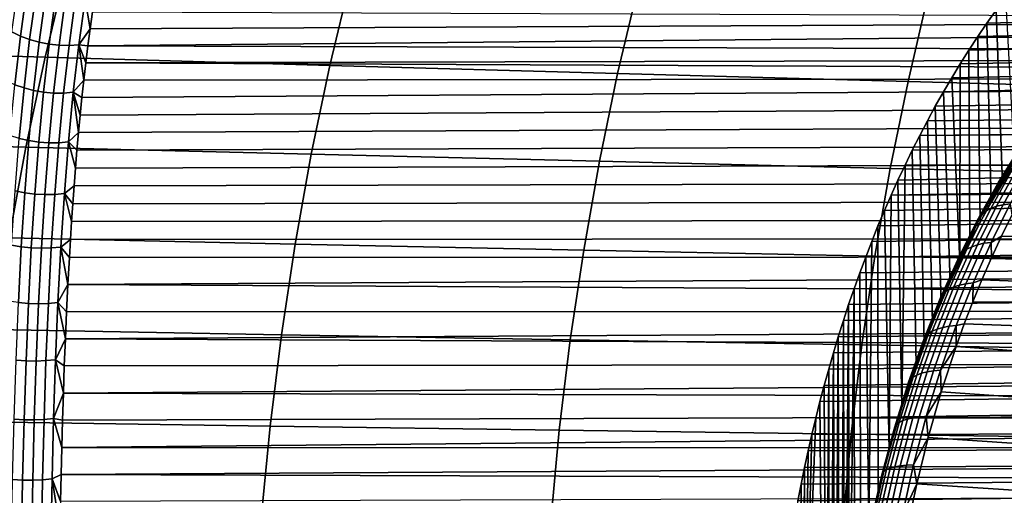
# Model space of a CAD drawing. Header units: metres. Extents: x -240 to 45, y -77 to 27.
# Tile 447 of 656: x -185.96 to -179.85, y 1.86 to 4.82. Entities that reach past the tile are written whole.
import ezdxf

# ---------------------------------------------------------------- set-up
doc = ezdxf.new("R2010")
doc.units = ezdxf.units.M
doc.layers.add('solid_102011X2', color=7, linetype='CONTINUOUS')

msp = doc.modelspace()

# ---------------------------------------------------------------- linework, layer by layer
at = {"layer": 'solid_102011X2'}
for points in [[(-185.665619, 5.132913, 339.246124), (-187.410568, 5.1903, 337.746552), (-187.547668, 4.63393, 337.882538), (-185.799332, 4.582681, 339.382202)], [(-183.902374, 5.076073, 340.725281), (-185.665619, 5.132913, 339.246124), (-185.799332, 4.582681, 339.382202), (-184.032715, 4.531921, 340.86145)], [(-182.121597, 5.019801, 342.183197), (-183.902374, 5.076073, 340.725281), (-184.032715, 4.531921, 340.86145), (-182.248596, 4.481672, 342.319458)], [(-185.911407, 5.003664, 292.282257), (-185.951736, 4.714051, 291.992859), (-186.004929, 4.740479, 291.973694), (-185.963928, 5.032042, 292.264069)], [(-180.324097, 4.964121, 343.619049), (-182.121597, 5.019801, 342.183197), (-182.248596, 4.481672, 342.319458), (-180.447784, 4.431952, 343.755402)], [(-185.855209, 4.979967, 292.29538), (-185.894989, 4.69216, 292.006805), (-185.951736, 4.714051, 291.992859), (-185.911407, 5.003664, 292.282257)], [(-185.796188, 4.961319, 292.303314), (-185.835556, 4.675146, 292.015289), (-185.894989, 4.69216, 292.006805), (-185.855209, 4.979967, 292.29538)], [(-185.735275, 4.948012, 292.305908), (-185.774368, 4.663275, 292.018188), (-185.835556, 4.675146, 292.015289), (-185.796188, 4.961319, 292.303314)], [(-185.673416, 4.940253, 292.303101), (-185.712357, 4.656732, 292.015472), (-185.774368, 4.663275, 292.018188), (-185.735275, 4.948012, 292.305908)], [(-178.510635, 4.909055, 345.032043), (-180.324097, 4.964121, 343.619049), (-180.447784, 4.431952, 343.755402), (-178.631073, 4.382783, 345.168427)], [(-179.901703, 4.875221, 290.735718), (-179.842926, 4.955428, 290.833527), (-179.788086, 3.915065, 290.924805), (-179.861481, 3.798911, 290.802643)], [(-185.611588, 4.938161, 292.294983), (-185.650528, 4.655617, 292.007172), (-185.712357, 4.656732, 292.015472), (-185.673416, 4.940253, 292.303101)], [(-185.550751, 4.941771, 292.281616), (-185.589813, 4.65995, 291.993439), (-185.650528, 4.655617, 292.007172), (-185.611588, 4.938161, 292.294983)], [(-185.550751, 4.941771, 292.281616), (-185.519989, 4.759582, 292.064362), (-185.589813, 4.65995, 291.993439)], [(-185.550751, 4.941771, 292.281616), (-185.505386, 4.864264, 292.171844), (-185.519989, 4.759582, 292.064362)], [(-179.959213, 4.793725, 290.640015), (-177.312256, 4.857612, 289.151245), (-177.377228, 4.94403, 289.332733), (-179.901703, 4.875221, 290.735718)], [(-177.167542, 4.833504, 287.12735), (-177.130219, 4.79734, 287.064728), (-185.519989, 4.759582, 292.064362), (-185.505386, 4.864264, 292.171844)], [(-180.015488, 4.710875, 290.546356), (-177.241272, 4.77159, 288.972412), (-177.312256, 4.857612, 289.151245), (-179.959213, 4.793725, 290.640015)], [(-179.959213, 4.793725, 290.640015), (-179.901703, 4.875221, 290.735718), (-179.861481, 3.798911, 290.802643), (-179.932068, 3.680478, 290.685181)], [(-177.130219, 4.79734, 287.064728), (-177.061264, 4.731642, 286.951508), (-185.533844, 4.654019, 291.959595), (-185.519989, 4.759582, 292.064362)], [(-180.070526, 4.626757, 290.454742), (-177.16449, 4.686502, 288.796692), (-177.241272, 4.77159, 288.972412), (-180.015488, 4.710875, 290.546356)], [(-180.015488, 4.710875, 290.546356), (-179.959213, 4.793725, 290.640015), (-179.932068, 3.680478, 290.685181), (-179.999817, 3.560157, 290.572418)], [(-185.951736, 4.714051, 291.992859), (-185.986954, 4.41174, 291.717438), (-186.040756, 4.436177, 291.697388), (-186.004929, 4.740479, 291.973694)], [(-185.894989, 4.69216, 292.006805), (-185.929703, 4.391669, 291.732025), (-185.986954, 4.41174, 291.717438), (-185.951736, 4.714051, 291.992859)], [(-185.589813, 4.65995, 291.993439), (-185.519989, 4.759582, 292.064362), (-185.533844, 4.654019, 291.959595)], [(-177.061264, 4.731642, 286.951508), (-176.94838, 4.626888, 286.772491), (-185.533844, 4.654019, 291.959595)], [(-180.070526, 4.626757, 290.454742), (-180.015488, 4.710875, 290.546356), (-179.999817, 3.560157, 290.572418), (-180.064713, 3.437964, 290.464417)], [(-185.835556, 4.675146, 292.015289), (-185.869888, 4.376277, 291.740936), (-185.929703, 4.391669, 291.732025), (-185.894989, 4.69216, 292.006805)], [(-185.774368, 4.663275, 292.018188), (-185.808441, 4.365803, 291.744049), (-185.869888, 4.376277, 291.740936), (-185.835556, 4.675146, 292.015289)], [(-185.712357, 4.656732, 292.015472), (-185.746338, 4.360412, 291.741302), (-185.808441, 4.365803, 291.744049), (-185.774368, 4.663275, 292.018188)], [(-185.650528, 4.655617, 292.007172), (-185.684525, 4.360186, 291.732727), (-185.746338, 4.360412, 291.741302), (-185.712357, 4.656732, 292.015472)], [(-185.589813, 4.65995, 291.993439), (-185.623978, 4.365129, 291.718475), (-185.684525, 4.360186, 291.732727), (-185.650528, 4.655617, 292.007172)], [(-185.589813, 4.65995, 291.993439), (-185.559174, 4.440425, 291.758057), (-185.623978, 4.365129, 291.718475)], [(-185.589813, 4.65995, 291.993439), (-185.533844, 4.654019, 291.959595), (-185.54689, 4.547612, 291.857483)], [(-185.589813, 4.65995, 291.993439), (-185.54689, 4.547612, 291.857483), (-185.559174, 4.440425, 291.758057)], [(-176.94838, 4.626888, 286.772491), (-176.884995, 4.56806, 286.673706), (-185.54689, 4.547612, 291.857483), (-185.533844, 4.654019, 291.959595)], [(-180.124359, 4.541421, 290.365143), (-177.082108, 4.602657, 288.624207), (-177.16449, 4.686502, 288.796692), (-180.070526, 4.626757, 290.454742)], [(-185.799332, 4.582681, 339.382202), (-187.547668, 4.63393, 337.882538), (-187.669144, 4.070401, 338.003021), (-185.917801, 4.025373, 339.502777)], [(-184.032715, 4.531921, 340.86145), (-185.799332, 4.582681, 339.382202), (-185.917801, 4.025373, 339.502777), (-184.148193, 3.980777, 340.982086)], [(-180.177002, 4.454782, 290.277557), (-176.994476, 4.520665, 288.455566), (-177.082108, 4.602657, 288.624207), (-180.124359, 4.541421, 290.365143)], [(-180.124359, 4.541421, 290.365143), (-180.070526, 4.626757, 290.454742), (-180.064713, 3.437964, 290.464417), (-180.126862, 3.314083, 290.360992)], [(-176.823029, 4.509213, 286.576935), (-176.762512, 4.450361, 286.482239), (-185.559174, 4.440425, 291.758057), (-185.54689, 4.547612, 291.857483)], [(-176.884995, 4.56806, 286.673706), (-176.823029, 4.509213, 286.576935), (-185.54689, 4.547612, 291.857483)], [(-182.248596, 4.481672, 342.319458), (-184.032715, 4.531921, 340.86145), (-184.148193, 3.980777, 340.982086), (-182.36113, 3.93663, 342.440186)], [(-180.228409, 4.366991, 290.191986), (-176.901627, 4.440622, 288.290436), (-176.994476, 4.520665, 288.455566), (-180.177002, 4.454782, 290.277557)], [(-180.124359, 4.541421, 290.365143), (-180.126862, 3.314083, 290.360992), (-180.177002, 4.454782, 290.277557)], [(-180.447784, 4.431952, 343.755402), (-182.248596, 4.481672, 342.319458), (-182.36113, 3.93663, 342.440186), (-180.557388, 3.892951, 343.87619)], [(-185.929703, 4.391669, 291.732025), (-185.959702, 4.078764, 291.47226), (-186.01741, 4.097011, 291.457123), (-185.986954, 4.41174, 291.717438)], [(-185.623978, 4.365129, 291.718475), (-185.559174, 4.440425, 291.758057), (-185.570801, 4.332534, 291.661407)], [(-176.762512, 4.450361, 286.482239), (-176.70343, 4.391517, 286.389526), (-185.570801, 4.332534, 291.661407), (-185.559174, 4.440425, 291.758057)], [(-178.631073, 4.382783, 345.168427), (-180.447784, 4.431952, 343.755402), (-180.557388, 3.892951, 343.87619), (-178.737778, 3.849756, 345.289276)], [(-180.278534, 4.278216, 290.108551), (-176.776657, 4.336363, 288.078308), (-176.901627, 4.440622, 288.290436), (-180.228409, 4.366991, 290.191986)], [(-180.228409, 4.366991, 290.191986), (-180.177002, 4.454782, 290.277557), (-180.126862, 3.314083, 290.360992), (-180.186264, 3.188487, 290.262115)], [(-185.869888, 4.376277, 291.740936), (-185.899551, 4.06497, 291.481537), (-185.959702, 4.078764, 291.47226), (-185.929703, 4.391669, 291.732025)], [(-185.808441, 4.365803, 291.744049), (-185.837906, 4.055842, 291.484711), (-185.899551, 4.06497, 291.481537), (-185.869888, 4.376277, 291.740936)], [(-185.746338, 4.360412, 291.741302), (-185.775726, 4.051524, 291.481812), (-185.837906, 4.055842, 291.484711), (-185.808441, 4.365803, 291.744049)], [(-185.684525, 4.360186, 291.732727), (-185.713974, 4.052082, 291.47287), (-185.775726, 4.051524, 291.481812), (-185.746338, 4.360412, 291.741302)], [(-185.623978, 4.365129, 291.718475), (-185.65361, 4.057507, 291.457977), (-185.713974, 4.052082, 291.47287), (-185.684525, 4.360186, 291.732727)], [(-185.623978, 4.365129, 291.718475), (-185.59201, 4.114837, 291.476257), (-185.65361, 4.057507, 291.457977)], [(-185.623978, 4.365129, 291.718475), (-185.570801, 4.332534, 291.661407), (-185.581741, 4.223985, 291.567474)], [(-185.623978, 4.365129, 291.718475), (-185.581741, 4.223985, 291.567474), (-185.59201, 4.114837, 291.476257)], [(-176.70343, 4.391517, 286.389526), (-176.589661, 4.273914, 286.210236), (-185.581741, 4.223985, 291.567474), (-185.570801, 4.332534, 291.661407)], [(-180.327423, 4.188366, 290.027191), (-176.652023, 4.232011, 287.872101), (-176.776657, 4.336363, 288.078308), (-180.278534, 4.278216, 290.108551)], [(-180.278534, 4.278216, 290.108551), (-180.228409, 4.366991, 290.191986), (-180.186264, 3.188487, 290.262115), (-180.24292, 3.061511, 290.167847)], [(-180.327423, 4.188366, 290.027191), (-180.278534, 4.278216, 290.108551), (-180.24292, 3.061511, 290.167847), (-180.296799, 2.933306, 290.078156)], [(-176.589661, 4.273914, 286.210236), (-176.482071, 4.156564, 286.039246), (-185.59201, 4.114837, 291.476257), (-185.581741, 4.223985, 291.567474)], [(-180.375046, 4.09751, 289.947937), (-176.534348, 4.133136, 287.682037), (-176.652023, 4.232011, 287.872101), (-180.327423, 4.188366, 290.027191)], [(-176.482071, 4.156564, 286.039246), (-176.379929, 4.039433, 285.875885), (-185.6017, 4.005168, 291.387817), (-185.59201, 4.114837, 291.476257)], [(-180.375046, 4.09751, 289.947937), (-180.327423, 4.188366, 290.027191), (-180.296799, 2.933306, 290.078156), (-180.347946, 2.803974, 289.993042)], [(-185.65361, 4.057507, 291.457977), (-185.59201, 4.114837, 291.476257), (-185.6017, 4.005168, 291.387817)], [(-180.421387, 4.005827, 289.870819), (-176.404007, 4.023646, 287.47702), (-176.528351, 4.128101, 287.672485), (-180.375046, 4.09751, 289.947937)], [(-180.421387, 4.005827, 289.870819), (-180.375046, 4.09751, 289.947937), (-180.347946, 2.803974, 289.993042), (-180.396393, 2.673693, 289.912415)], [(-180.375046, 4.09751, 289.947937), (-176.528351, 4.128101, 287.672485), (-176.534348, 4.133136, 287.682037)], [(-185.917801, 4.025373, 339.502777), (-187.669144, 4.070401, 338.003021), (-187.774826, 3.500585, 338.107788), (-186.020859, 3.461852, 339.607635)], [(-185.899551, 4.06497, 291.481537), (-185.924942, 3.741486, 291.23819), (-185.985397, 3.753716, 291.228729), (-185.959702, 4.078764, 291.47226)], [(-185.837906, 4.055842, 291.484711), (-185.863129, 3.733641, 291.241394), (-185.924942, 3.741486, 291.23819), (-185.899551, 4.06497, 291.481537)], [(-185.775726, 4.051524, 291.481812), (-185.800903, 3.730304, 291.238251), (-185.863129, 3.733641, 291.241394), (-185.837906, 4.055842, 291.484711)], [(-185.713974, 4.052082, 291.47287), (-185.739227, 3.731526, 291.228821), (-185.800903, 3.730304, 291.238251), (-185.775726, 4.051524, 291.481812)], [(-185.65361, 4.057507, 291.457977), (-185.679077, 3.737289, 291.213226), (-185.739227, 3.731526, 291.228821), (-185.713974, 4.052082, 291.47287)], [(-185.679077, 3.737289, 291.213226), (-185.65361, 4.057507, 291.457977), (-185.610809, 3.895041, 291.302155), (-185.619339, 3.784495, 291.219208)], [(-185.65361, 4.057507, 291.457977), (-185.6017, 4.005168, 291.387817), (-185.610809, 3.895041, 291.302155)], [(-176.379929, 4.039433, 285.875885), (-176.282471, 3.922451, 285.719482), (-185.610809, 3.895041, 291.302155), (-185.6017, 4.005168, 291.387817)], [(-179.86792, 3.828201, 290.524017), (-179.888489, 3.802932, 290.571564), (-179.761063, 4.010528, 290.783661), (-179.739731, 4.037407, 290.737366)], [(-179.841751, 3.850166, 290.477661), (-179.86792, 3.828201, 290.524017), (-179.739731, 4.037407, 290.737366), (-179.712891, 4.060762, 290.692108)], [(-184.148193, 3.980777, 340.982086), (-185.917801, 4.025373, 339.502777), (-186.020859, 3.461852, 339.607635), (-184.248657, 3.423492, 341.087036)], [(-182.36113, 3.93663, 342.440186), (-184.148193, 3.980777, 340.982086), (-184.248657, 3.423492, 341.087036), (-182.459, 3.38552, 342.545197)], [(-180.466431, 3.913345, 289.795837), (-180.421387, 4.005827, 289.870819), (-180.396393, 2.673693, 289.912415), (-180.485413, 2.410224, 289.764282)], [(-180.466431, 3.913345, 289.795837), (-176.277328, 3.917581, 287.283386), (-176.404007, 4.023646, 287.47702), (-180.421387, 4.005827, 289.870819)], [(-179.903168, 3.7747, 290.619751), (-179.911758, 3.74389, 290.667908), (-179.786118, 3.947688, 290.877014), (-179.776596, 3.980486, 290.830414)], [(-179.888489, 3.802932, 290.571564), (-179.903168, 3.7747, 290.619751), (-179.776596, 3.980486, 290.830414), (-179.761063, 4.010528, 290.783661)], [(-176.282471, 3.922451, 285.719482), (-176.190079, 3.805741, 285.57019), (-185.619339, 3.784495, 291.219208), (-185.610809, 3.895041, 291.302155)], [(-180.557388, 3.892951, 343.87619), (-182.36113, 3.93663, 342.440186), (-182.459, 3.38552, 342.545197), (-180.652725, 3.34795, 343.981262)], [(-180.552719, 3.725925, 289.652252), (-176.148849, 3.810351, 287.092377), (-176.277328, 3.917581, 287.283386), (-180.510208, 3.820012, 289.722992)], [(-180.466431, 3.913345, 289.795837), (-180.510208, 3.820012, 289.722992), (-176.277328, 3.917581, 287.283386)], [(-180.466431, 3.913345, 289.795837), (-180.485413, 2.410224, 289.764282), (-180.510208, 3.820012, 289.722992)], [(-179.786118, 3.947688, 290.877014), (-179.911758, 3.74389, 290.667908), (-179.861481, 3.798911, 290.802643)], [(-179.786118, 3.947688, 290.877014), (-179.861481, 3.798911, 290.802643), (-179.788086, 3.915065, 290.924805)], [(-178.737778, 3.849756, 345.289276), (-180.557388, 3.892951, 343.87619), (-180.652725, 3.34795, 343.981262), (-178.830597, 3.310799, 345.394409)], [(-179.965149, 3.626949, 290.272308), (-179.990692, 3.606494, 290.319702), (-179.86792, 3.828201, 290.524017), (-179.841751, 3.850166, 290.477661)], [(-179.934235, 3.644058, 290.226898), (-179.965149, 3.626949, 290.272308), (-179.841751, 3.850166, 290.477661), (-179.810303, 3.868528, 290.433167)], [(-179.898361, 3.65759, 290.184113), (-179.934235, 3.644058, 290.226898), (-179.810303, 3.868528, 290.433167), (-179.774033, 3.883039, 290.391052)], [(-179.858002, 3.66736, 290.14447), (-179.898361, 3.65759, 290.184113), (-179.774033, 3.883039, 290.391052), (-179.733383, 3.893503, 290.351868)], [(-179.813828, 3.673227, 290.108582), (-179.858002, 3.66736, 290.14447), (-179.733383, 3.893503, 290.351868), (-179.689056, 3.899769, 290.316254)], [(-176.190079, 3.805741, 285.57019), (-176.102158, 3.689471, 285.427704), (-185.62735, 3.673597, 291.139038), (-185.619339, 3.784495, 291.219208)], [(-180.552719, 3.725925, 289.652252), (-180.510208, 3.820012, 289.722992), (-180.485413, 2.410224, 289.764282), (-180.564133, 2.143434, 289.63324)], [(-180.552719, 3.725925, 289.652252), (-176.088699, 3.759282, 287.003693), (-176.148849, 3.810351, 287.092377)], [(-180.010513, 3.582974, 290.368469), (-180.024368, 3.556708, 290.41803), (-179.903168, 3.7747, 290.619751), (-179.888489, 3.802932, 290.571564)], [(-179.990692, 3.606494, 290.319702), (-180.010513, 3.582974, 290.368469), (-179.888489, 3.802932, 290.571564), (-179.86792, 3.828201, 290.524017)], [(-179.911758, 3.74389, 290.667908), (-179.932068, 3.680478, 290.685181), (-179.861481, 3.798911, 290.802643)], [(-185.924942, 3.741486, 291.23819), (-185.946442, 3.406279, 291.012268), (-186.007156, 3.416991, 291.002655), (-185.985397, 3.753716, 291.228729)], [(-185.863129, 3.733641, 291.241394), (-185.884476, 3.399641, 291.01535), (-185.946442, 3.406279, 291.012268), (-185.924942, 3.741486, 291.23819)], [(-185.800903, 3.730304, 291.238251), (-185.82222, 3.39718, 291.011871), (-185.884476, 3.399641, 291.01535), (-185.863129, 3.733641, 291.241394)], [(-185.739227, 3.731526, 291.228821), (-185.760651, 3.398934, 291.001892), (-185.82222, 3.39718, 291.011871), (-185.800903, 3.730304, 291.238251)], [(-185.679077, 3.737289, 291.213226), (-185.700729, 3.404875, 290.985535), (-185.760651, 3.398934, 291.001892), (-185.739227, 3.731526, 291.228821)], [(-185.700729, 3.404875, 290.985535), (-185.679077, 3.737289, 291.213226), (-185.634872, 3.562411, 291.061646), (-185.641907, 3.450987, 290.987)], [(-185.679077, 3.737289, 291.213226), (-185.619339, 3.784495, 291.219208), (-185.62735, 3.673597, 291.139038)], [(-185.679077, 3.737289, 291.213226), (-185.62735, 3.673597, 291.139038), (-185.634872, 3.562411, 291.061646)], [(-180.593979, 3.631141, 289.583557), (-176.029984, 3.708268, 286.917023), (-176.088699, 3.759282, 287.003693), (-180.552719, 3.725925, 289.652252)], [(-180.552719, 3.725925, 289.652252), (-180.564133, 2.143434, 289.63324), (-180.593979, 3.631141, 289.583557)], [(-180.024368, 3.556708, 290.41803), (-180.032043, 3.528056, 290.467712), (-179.911758, 3.74389, 290.667908), (-179.903168, 3.7747, 290.619751)], [(-179.911758, 3.74389, 290.667908), (-180.032043, 3.528056, 290.467712), (-179.999817, 3.560157, 290.572418), (-179.932068, 3.680478, 290.685181)], [(-176.102158, 3.689471, 285.427704), (-176.018463, 3.573717, 285.291718), (-185.634872, 3.562411, 291.061646), (-185.62735, 3.673597, 291.139038)], [(-180.633987, 3.535614, 289.516998), (-175.916855, 3.60646, 286.749542), (-176.029984, 3.708268, 286.917023), (-180.593979, 3.631141, 289.583557)], [(-179.976578, 3.42844, 289.947144), (-180.016663, 3.419421, 289.987244), (-179.898361, 3.65759, 290.184113), (-179.858002, 3.66736, 290.14447)], [(-179.932541, 3.433877, 289.91098), (-179.976578, 3.42844, 289.947144), (-179.858002, 3.66736, 290.14447), (-179.813828, 3.673227, 290.108582)], [(-179.932541, 3.433877, 289.91098), (-179.813828, 3.673227, 290.108582), (-179.802948, 3.603542, 290.015381), (-179.86792, 3.471462, 289.907257)], [(-180.67276, 3.43938, 289.452454), (-175.809525, 3.505027, 286.589874), (-175.916855, 3.60646, 286.749542), (-180.633987, 3.535614, 289.516998)], [(-180.633987, 3.535614, 289.516998), (-180.593979, 3.631141, 289.583557), (-180.564133, 2.143434, 289.63324), (-180.63269, 1.874435, 289.519135)], [(-180.107483, 3.372375, 290.125305), (-180.126617, 3.350748, 290.175262), (-180.010513, 3.582974, 290.368469), (-179.990692, 3.606494, 290.319702)], [(-180.08255, 3.391196, 290.076904), (-180.107483, 3.372375, 290.125305), (-179.990692, 3.606494, 290.319702), (-179.965149, 3.626949, 290.272308)], [(-180.052139, 3.406949, 290.03067), (-180.08255, 3.391196, 290.076904), (-179.965149, 3.626949, 290.272308), (-179.934235, 3.644058, 290.226898)], [(-180.016663, 3.419421, 289.987244), (-180.052139, 3.406949, 290.03067), (-179.934235, 3.644058, 290.226898), (-179.898361, 3.65759, 290.184113)], [(-179.802948, 3.603542, 290.015381), (-176.033493, 3.5807, 287.724396), (-176.095795, 3.45285, 287.620697), (-179.86792, 3.471462, 289.907257)], [(-176.018463, 3.573717, 285.291718), (-175.939148, 3.45858, 285.162262), (-185.641907, 3.450987, 290.987), (-185.634872, 3.562411, 291.061646)], [(-180.139664, 3.32661, 290.226135), (-180.146469, 3.300296, 290.277283), (-180.032043, 3.528056, 290.467712), (-180.024368, 3.556708, 290.41803)], [(-180.126617, 3.350748, 290.175262), (-180.139664, 3.32661, 290.226135), (-180.024368, 3.556708, 290.41803), (-180.010513, 3.582974, 290.368469)], [(-180.032043, 3.528056, 290.467712), (-180.064713, 3.437964, 290.464417), (-179.999817, 3.560157, 290.572418)], [(-180.710342, 3.342466, 289.389893), (-175.708344, 3.404066, 286.43811), (-175.809525, 3.505027, 286.589874), (-180.67276, 3.43938, 289.452454)], [(-180.67276, 3.43938, 289.452454), (-180.633987, 3.535614, 289.516998), (-180.63269, 1.874435, 289.519135), (-180.691299, 1.603855, 289.4216)], [(-180.032043, 3.528056, 290.467712), (-180.146469, 3.300296, 290.277283), (-180.064713, 3.437964, 290.464417)], [(-184.248657, 3.423492, 341.087036), (-186.020859, 3.461852, 339.607635), (-186.108322, 2.892983, 339.696625), (-184.333908, 2.860921, 341.176117)], [(-185.700729, 3.404875, 290.985535), (-185.641907, 3.450987, 290.987), (-185.648468, 3.339347, 290.915039)], [(-175.939148, 3.45858, 285.162262), (-175.86377, 3.344333, 285.039124), (-185.648468, 3.339347, 290.915039), (-185.641907, 3.450987, 290.987)], [(-182.459, 3.38552, 342.545197), (-184.248657, 3.423492, 341.087036), (-184.333908, 2.860921, 341.176117), (-182.542068, 2.829185, 342.634308)], [(-180.67276, 3.43938, 289.452454), (-180.691299, 1.603855, 289.4216), (-180.710342, 3.342466, 289.389893)], [(-180.128326, 3.168698, 289.801361), (-180.163437, 3.157368, 289.845428), (-180.052139, 3.406949, 290.03067), (-180.016663, 3.419421, 289.987244)], [(-180.146469, 3.300296, 290.277283), (-180.126862, 3.314083, 290.360992), (-180.064713, 3.437964, 290.464417)], [(-180.088516, 3.176908, 289.760834), (-180.128326, 3.168698, 289.801361), (-180.016663, 3.419421, 289.987244), (-179.976578, 3.42844, 289.947144)], [(-180.044617, 3.181881, 289.724426), (-180.088516, 3.176908, 289.760834), (-179.976578, 3.42844, 289.947144), (-179.932541, 3.433877, 289.91098)], [(-180.044617, 3.181881, 289.724426), (-179.932541, 3.433877, 289.91098), (-179.929932, 3.337708, 289.804047), (-179.989029, 3.202412, 289.705688)], [(-179.932541, 3.433877, 289.91098), (-179.86792, 3.471462, 289.907257), (-179.929932, 3.337708, 289.804047)], [(-179.86792, 3.471462, 289.907257), (-176.095795, 3.45285, 287.620697), (-176.15535, 3.323463, 287.521576), (-179.929932, 3.337708, 289.804047)], [(-185.946442, 3.406279, 291.012268), (-185.964386, 3.060019, 290.805084), (-186.025345, 3.069268, 290.795441), (-186.007156, 3.416991, 291.002655)], [(-185.884476, 3.399641, 291.01535), (-185.902313, 3.0545, 290.807983), (-185.964386, 3.060019, 290.805084), (-185.946442, 3.406279, 291.012268)], [(-185.82222, 3.39718, 291.011871), (-185.840057, 3.052797, 290.804108), (-185.902313, 3.0545, 290.807983), (-185.884476, 3.399641, 291.01535)], [(-185.760651, 3.398934, 291.001892), (-185.778595, 3.054936, 290.793518), (-185.840057, 3.052797, 290.804108), (-185.82222, 3.39718, 291.011871)], [(-185.700729, 3.404875, 290.985535), (-185.718903, 3.060885, 290.776367), (-185.778595, 3.054936, 290.793518), (-185.760651, 3.398934, 291.001892)], [(-185.700729, 3.404875, 290.985535), (-185.657562, 3.171548, 290.812195), (-185.718903, 3.060885, 290.776367)], [(-185.700729, 3.404875, 290.985535), (-185.648468, 3.339347, 290.915039), (-185.657562, 3.171548, 290.812195)], [(-180.652725, 3.34795, 343.981262), (-182.459, 3.38552, 342.545197), (-182.542068, 2.829185, 342.634308), (-180.733627, 2.797786, 344.070435)], [(-180.746735, 3.244804, 289.329346), (-175.612732, 3.303667, 286.293823), (-175.708344, 3.404066, 286.43811), (-180.710342, 3.342466, 289.389893)], [(-180.217728, 3.126019, 289.941833), (-180.236191, 3.106432, 289.992889), (-180.126617, 3.350748, 290.175262), (-180.107483, 3.372375, 290.125305)], [(-180.193375, 3.143077, 289.892456), (-180.217728, 3.126019, 289.941833), (-180.107483, 3.372375, 290.125305), (-180.08255, 3.391196, 290.076904)], [(-180.163437, 3.157368, 289.845428), (-180.193375, 3.143077, 289.892456), (-180.08255, 3.391196, 290.076904), (-180.052139, 3.406949, 290.03067)], [(-175.86377, 3.344333, 285.039124), (-175.792496, 3.231105, 284.922333), (-185.657562, 3.171548, 290.812195), (-185.648468, 3.339347, 290.915039)], [(-180.781906, 3.1465, 289.270813), (-175.521927, 3.203914, 286.156433), (-175.612732, 3.303667, 286.293823), (-180.746735, 3.244804, 289.329346)], [(-180.746735, 3.244804, 289.329346), (-180.710342, 3.342466, 289.389893), (-180.691299, 1.603855, 289.4216), (-180.740356, 1.331441, 289.339966)], [(-178.830597, 3.310799, 345.394409), (-180.652725, 3.34795, 343.981262), (-180.733627, 2.797786, 344.070435), (-178.909378, 2.766737, 345.483612)], [(-180.248489, 3.084589, 290.045044), (-180.254471, 3.060796, 290.097534), (-180.146469, 3.300296, 290.277283), (-180.139664, 3.32661, 290.226135)], [(-180.146469, 3.300296, 290.277283), (-180.254471, 3.060796, 290.097534), (-180.186264, 3.188487, 290.262115)], [(-180.236191, 3.106432, 289.992889), (-180.248489, 3.084589, 290.045044), (-180.139664, 3.32661, 290.226135), (-180.126617, 3.350748, 290.175262)], [(-180.146469, 3.300296, 290.277283), (-180.186264, 3.188487, 290.262115), (-180.126862, 3.314083, 290.360992)], [(-179.929932, 3.337708, 289.804047), (-176.15535, 3.323463, 287.521576), (-176.266312, 3.060566, 287.336914), (-179.989029, 3.202412, 289.705688)], [(-180.781906, 3.1465, 289.270813), (-180.746735, 3.244804, 289.329346), (-180.740356, 1.331441, 289.339966), (-180.779968, 1.05787, 289.274017)], [(-175.792496, 3.231105, 284.922333), (-175.725113, 3.118889, 284.811584), (-185.657562, 3.171548, 290.812195)], [(-180.815857, 3.047701, 289.214294), (-175.43631, 3.104913, 286.026093), (-175.521927, 3.203914, 286.156433), (-180.781906, 3.1465, 289.270813)], [(-180.254471, 3.060796, 290.097534), (-180.24292, 3.061511, 290.167847), (-180.186264, 3.188487, 290.262115)], [(-180.193176, 2.912996, 289.586639), (-180.232758, 2.905655, 289.627594), (-180.128326, 3.168698, 289.801361), (-180.088516, 3.176908, 289.760834)], [(-180.149399, 2.917472, 289.550018), (-180.193176, 2.912996, 289.586639), (-180.088516, 3.176908, 289.760834), (-180.044617, 3.181881, 289.724426)], [(-180.149399, 2.917472, 289.550018), (-180.044617, 3.181881, 289.724426), (-180.045227, 3.06573, 289.612183), (-180.098541, 2.92778, 289.523438)], [(-180.045227, 3.06573, 289.612183), (-179.989029, 3.202412, 289.705688), (-176.266312, 3.060566, 287.336914)], [(-180.044617, 3.181881, 289.724426), (-179.989029, 3.202412, 289.705688), (-180.045227, 3.06573, 289.612183)], [(-185.718903, 3.060885, 290.776367), (-185.657562, 3.171548, 290.812195), (-185.665726, 3.003492, 290.715363)], [(-175.725113, 3.118889, 284.811584), (-175.661148, 3.007712, 284.706482), (-185.665726, 3.003492, 290.715363), (-185.657562, 3.171548, 290.812195)], [(-180.815857, 3.047701, 289.214294), (-180.781906, 3.1465, 289.270813), (-180.810242, 0.784148, 289.223663), (-180.812332, 0.769314, 289.220184)], [(-180.781906, 3.1465, 289.270813), (-180.779968, 1.05787, 289.274017), (-180.810242, 0.784148, 289.223663)], [(-180.320816, 2.867671, 289.770264), (-180.338654, 2.85028, 289.822388), (-180.236191, 3.106432, 289.992889), (-180.217728, 3.126019, 289.941833)], [(-180.296997, 2.882834, 289.720001), (-180.320816, 2.867671, 289.770264), (-180.217728, 3.126019, 289.941833), (-180.193375, 3.143077, 289.892456)], [(-180.267517, 2.895553, 289.672241), (-180.296997, 2.882834, 289.720001), (-180.193375, 3.143077, 289.892456), (-180.163437, 3.157368, 289.845428)], [(-180.232758, 2.905655, 289.627594), (-180.267517, 2.895553, 289.672241), (-180.163437, 3.157368, 289.845428), (-180.128326, 3.168698, 289.801361)], [(-185.902313, 3.0545, 290.807983), (-185.916962, 2.698878, 290.620728), (-185.979141, 2.703375, 290.618042), (-185.964386, 3.060019, 290.805084)], [(-185.840057, 3.052797, 290.804108), (-185.854721, 2.697805, 290.616394), (-185.916962, 2.698878, 290.620728), (-185.902313, 3.0545, 290.807983)], [(-185.778595, 3.054936, 290.793518), (-185.793381, 2.700175, 290.605164), (-185.854721, 2.697805, 290.616394), (-185.840057, 3.052797, 290.804108)], [(-185.718903, 3.060885, 290.776367), (-185.733917, 2.705949, 290.587158), (-185.793381, 2.700175, 290.605164), (-185.778595, 3.054936, 290.793518)], [(-185.718903, 3.060885, 290.776367), (-185.673111, 2.835219, 290.62442), (-185.733917, 2.705949, 290.587158)], [(-185.718903, 3.060885, 290.776367), (-185.665726, 3.003492, 290.715363), (-185.673111, 2.835219, 290.62442)], [(-180.848587, 2.948372, 289.159821), (-175.355331, 3.00668, 285.902283), (-175.43631, 3.104913, 286.026093), (-180.815857, 3.047701, 289.214294)], [(-180.35025, 2.830903, 289.875671), (-180.355453, 2.809819, 289.929474), (-180.254471, 3.060796, 290.097534), (-180.248489, 3.084589, 290.045044)], [(-180.254471, 3.060796, 290.097534), (-180.355453, 2.809819, 289.929474), (-180.296799, 2.933306, 290.078156)], [(-180.338654, 2.85028, 289.822388), (-180.35025, 2.830903, 289.875671), (-180.248489, 3.084589, 290.045044), (-180.236191, 3.106432, 289.992889)], [(-180.254471, 3.060796, 290.097534), (-180.296799, 2.933306, 290.078156), (-180.24292, 3.061511, 290.167847)], [(-180.045227, 3.06573, 289.612183), (-176.266312, 3.060566, 287.336914), (-176.366547, 2.792992, 287.170105), (-180.098541, 2.92778, 289.523438)], [(-175.661148, 3.007712, 284.706482), (-175.600861, 2.897679, 284.607056), (-185.673111, 2.835219, 290.62442), (-185.665726, 3.003492, 290.715363)], [(-180.880112, 2.848521, 289.107361), (-175.278442, 2.909229, 285.784576), (-175.355331, 3.00668, 285.902283), (-180.848587, 2.948372, 289.159821)], [(-180.848587, 2.948372, 289.159821), (-180.815857, 3.047701, 289.214294), (-180.835129, 0.70848, 289.182251), (-180.844391, 0.693105, 289.16684)], [(-180.815857, 3.047701, 289.214294), (-180.827286, 0.723827, 289.195282), (-180.835129, 0.70848, 289.182251)], [(-180.815857, 3.047701, 289.214294), (-180.820877, 0.739042, 289.205963), (-180.827286, 0.723827, 289.195282)], [(-180.815857, 3.047701, 289.214294), (-180.815903, 0.754158, 289.214233), (-180.820877, 0.739042, 289.205963)], [(-180.815857, 3.047701, 289.214294), (-180.812332, 0.769314, 289.220184), (-180.815903, 0.754158, 289.214233)], [(-180.880112, 2.848521, 289.107361), (-180.848587, 2.948372, 289.159821), (-180.861191, 0.669979, 289.138855), (-180.875198, 0.654074, 289.11554)], [(-180.848587, 2.948372, 289.159821), (-180.856415, 0.676033, 289.14682), (-180.861191, 0.669979, 289.138855)], [(-180.848587, 2.948372, 289.159821), (-180.844391, 0.693105, 289.16684), (-180.856415, 0.676033, 289.14682)], [(-180.355453, 2.809819, 289.929474), (-180.347946, 2.803974, 289.993042), (-180.296799, 2.933306, 290.078156)], [(-184.333908, 2.860921, 341.176117), (-186.108322, 2.892983, 339.696625), (-186.180069, 2.319647, 339.769623), (-184.403839, 2.293936, 341.249176)], [(-175.600861, 2.897679, 284.607056), (-175.543839, 2.78874, 284.512939), (-185.673111, 2.835219, 290.62442)], [(-180.910431, 2.748284, 289.056915), (-175.206009, 2.812655, 285.673096), (-175.278442, 2.909229, 285.784576), (-180.880112, 2.848521, 289.107361)], [(-180.392776, 2.610845, 289.560608), (-180.416107, 2.597711, 289.611694), (-180.320816, 2.867671, 289.770264), (-180.296997, 2.882834, 289.720001)], [(-180.363693, 2.621882, 289.512146), (-180.392776, 2.610845, 289.560608), (-180.296997, 2.882834, 289.720001), (-180.267517, 2.895553, 289.672241)], [(-180.329254, 2.630669, 289.46698), (-180.363693, 2.621882, 289.512146), (-180.267517, 2.895553, 289.672241), (-180.232758, 2.905655, 289.627594)], [(-180.289902, 2.637081, 289.425659), (-180.329254, 2.630669, 289.46698), (-180.232758, 2.905655, 289.627594), (-180.193176, 2.912996, 289.586639)], [(-180.246246, 2.641024, 289.388794), (-180.289902, 2.637081, 289.425659), (-180.193176, 2.912996, 289.586639), (-180.149399, 2.917472, 289.550018)], [(-180.149399, 2.917472, 289.550018), (-180.149017, 2.788683, 289.439423), (-180.246246, 2.641024, 289.388794)], [(-180.149399, 2.917472, 289.550018), (-180.098541, 2.92778, 289.523438), (-180.149017, 2.788683, 289.439423)], [(-180.098541, 2.92778, 289.523438), (-176.366547, 2.792992, 287.170105), (-176.456268, 2.521608, 287.020782), (-180.149017, 2.788683, 289.439423)], [(-185.733917, 2.705949, 290.587158), (-185.673111, 2.835219, 290.62442), (-185.679718, 2.666883, 290.539337)], [(-175.543839, 2.78874, 284.512939), (-175.489822, 2.680878, 284.423798), (-185.679718, 2.666883, 290.539337), (-185.673111, 2.835219, 290.62442)], [(-182.542068, 2.829185, 342.634308), (-184.333908, 2.860921, 341.176117), (-184.403839, 2.293936, 341.249176), (-182.610214, 2.268487, 342.707428)], [(-180.733627, 2.797786, 344.070435), (-182.542068, 2.829185, 342.634308), (-182.610214, 2.268487, 342.707428), (-180.799988, 2.243308, 344.143585)], [(-180.939529, 2.647735, 289.008484), (-175.137466, 2.717009, 285.567352), (-175.206009, 2.812655, 285.673096), (-180.910431, 2.748284, 289.056915)], [(-180.910431, 2.748284, 289.056915), (-180.880112, 2.848521, 289.107361), (-180.895203, 0.635496, 289.082245), (-180.903061, 0.62937, 289.069183)], [(-180.880112, 2.848521, 289.107361), (-180.880844, 0.648375, 289.10614), (-180.895203, 0.635496, 289.082245)], [(-180.880112, 2.848521, 289.107361), (-180.875198, 0.654074, 289.11554), (-180.880844, 0.648375, 289.10614)], [(-180.444321, 2.565934, 289.719116), (-180.448837, 2.547749, 289.774078), (-180.355453, 2.809819, 289.929474), (-180.35025, 2.830903, 289.875671)], [(-180.355453, 2.809819, 289.929474), (-180.448837, 2.547749, 289.774078), (-180.396393, 2.673693, 289.912415)], [(-180.433365, 2.582669, 289.664764), (-180.444321, 2.565934, 289.719116), (-180.35025, 2.830903, 289.875671), (-180.338654, 2.85028, 289.822388)], [(-180.416107, 2.597711, 289.611694), (-180.433365, 2.582669, 289.664764), (-180.338654, 2.85028, 289.822388), (-180.320816, 2.867671, 289.770264)], [(-180.355453, 2.809819, 289.929474), (-180.396393, 2.673693, 289.912415), (-180.347946, 2.803974, 289.993042)], [(-180.939529, 2.647735, 289.008484), (-180.910431, 2.748284, 289.056915), (-180.927368, 0.614279, 289.028717), (-180.936905, 0.609921, 289.012848)], [(-180.910431, 2.748284, 289.056915), (-180.915894, 0.620697, 289.047821), (-180.927368, 0.614279, 289.028717)], [(-180.910431, 2.748284, 289.056915), (-180.903061, 0.62937, 289.069183), (-180.915894, 0.620697, 289.047821)], [(-178.909378, 2.766737, 345.483612), (-180.733627, 2.797786, 344.070435), (-180.799988, 2.243308, 344.143585), (-178.973984, 2.218411, 345.556793)], [(-180.246246, 2.641024, 289.388794), (-180.149017, 2.788683, 289.439423), (-180.241577, 2.507519, 289.28537)], [(-180.149017, 2.788683, 289.439423), (-176.456268, 2.521608, 287.020782), (-176.535706, 2.247155, 286.88858), (-180.241577, 2.507519, 289.28537)], [(-185.916962, 2.698878, 290.620728), (-185.928772, 2.333438, 290.454895), (-185.991028, 2.337018, 290.452515), (-185.979141, 2.703375, 290.618042)], [(-185.854721, 2.697805, 290.616394), (-185.866562, 2.332863, 290.450134), (-185.928772, 2.333438, 290.454895), (-185.916962, 2.698878, 290.620728)], [(-185.793381, 2.700175, 290.605164), (-185.805359, 2.335301, 290.438232), (-185.866562, 2.332863, 290.450134), (-185.854721, 2.697805, 290.616394)], [(-185.733917, 2.705949, 290.587158), (-185.746109, 2.340714, 290.419403), (-185.805359, 2.335301, 290.438232), (-185.793381, 2.700175, 290.605164)], [(-185.733917, 2.705949, 290.587158), (-185.685669, 2.498509, 290.460022), (-185.746109, 2.340714, 290.419403)], [(-185.733917, 2.705949, 290.587158), (-185.679718, 2.666883, 290.539337), (-185.685669, 2.498509, 290.460022)], [(-180.967407, 2.546812, 288.962097), (-175.072586, 2.62235, 285.467133), (-175.137466, 2.717009, 285.567352), (-180.939529, 2.647735, 289.008484)], [(-175.489822, 2.680878, 284.423798), (-175.438965, 2.574184, 284.339691), (-185.685669, 2.498509, 290.460022), (-185.679718, 2.666883, 290.539337)], [(-180.967407, 2.546812, 288.962097), (-180.939529, 2.647735, 289.008484), (-180.953018, 0.604536, 288.986053), (-180.957932, 0.603386, 288.977844)], [(-180.939529, 2.647735, 289.008484), (-180.936905, 0.609921, 289.012848), (-180.953018, 0.604536, 288.986053)], [(-180.448837, 2.547749, 289.774078), (-180.485413, 2.410224, 289.764282), (-180.396393, 2.673693, 289.912415)], [(-180.41716, 2.344266, 289.320709), (-180.451309, 2.336879, 289.366333), (-180.363693, 2.621882, 289.512146), (-180.329254, 2.630669, 289.46698)], [(-180.378006, 2.349688, 289.279053), (-180.41716, 2.344266, 289.320709), (-180.329254, 2.630669, 289.46698), (-180.289902, 2.637081, 289.425659)], [(-180.334442, 2.353065, 289.241974), (-180.378006, 2.349688, 289.279053), (-180.289902, 2.637081, 289.425659), (-180.246246, 2.641024, 289.388794)], [(-180.246246, 2.641024, 289.388794), (-180.241577, 2.507519, 289.28537), (-180.334442, 2.353065, 289.241974)], [(-175.438965, 2.574184, 284.339691), (-175.390884, 2.468613, 284.260223), (-185.685669, 2.498509, 290.460022)], [(-180.994095, 2.445528, 288.917664), (-175.011551, 2.528742, 285.372467), (-175.072586, 2.62235, 285.467133), (-180.967407, 2.546812, 288.962097)], [(-180.530075, 2.290196, 289.576416), (-180.533951, 2.275098, 289.632385), (-180.448837, 2.547749, 289.774078), (-180.444321, 2.565934, 289.719116)], [(-180.519669, 2.30412, 289.521118), (-180.530075, 2.290196, 289.576416), (-180.444321, 2.565934, 289.719116), (-180.433365, 2.582669, 289.664764)], [(-180.502914, 2.31666, 289.467194), (-180.519669, 2.30412, 289.521118), (-180.433365, 2.582669, 289.664764), (-180.416107, 2.597711, 289.611694)], [(-180.480026, 2.327634, 289.415405), (-180.502914, 2.31666, 289.467194), (-180.416107, 2.597711, 289.611694), (-180.392776, 2.610845, 289.560608)], [(-180.451309, 2.336879, 289.366333), (-180.480026, 2.327634, 289.415405), (-180.392776, 2.610845, 289.560608), (-180.363693, 2.621882, 289.512146)], [(-181.019638, 2.343893, 288.875153), (-174.953796, 2.436191, 285.282837), (-175.011551, 2.528742, 285.372467), (-180.994095, 2.445528, 288.917664)], [(-180.994095, 2.445528, 288.917664), (-180.967407, 2.546812, 288.962097), (-180.957932, 0.603386, 288.977844), (-180.978165, 0.60126, 288.944183)], [(-180.448837, 2.547749, 289.774078), (-180.533951, 2.275098, 289.632385), (-180.485413, 2.410224, 289.764282)], [(-180.334442, 2.353065, 289.241974), (-180.241577, 2.507519, 289.28537), (-180.32312, 2.22307, 289.149658)], [(-180.241577, 2.507519, 289.28537), (-176.535706, 2.247155, 286.88858), (-176.605103, 1.970293, 286.773071), (-180.32312, 2.22307, 289.149658)], [(-185.746109, 2.340714, 290.419403), (-185.685669, 2.498509, 290.460022), (-185.690979, 2.330222, 290.386383)], [(-175.390884, 2.468613, 284.260223), (-175.345566, 2.364187, 284.185272), (-185.690979, 2.330222, 290.386383), (-185.685669, 2.498509, 290.460022)], [(-181.019638, 2.343893, 288.875153), (-180.994095, 2.445528, 288.917664), (-180.978165, 0.60126, 288.944183), (-181.087936, 0.60126, 288.761505)], [(-181.019638, 2.343893, 288.875153), (-174.899384, 2.344773, 285.198242), (-174.953796, 2.436191, 285.282837)], [(-180.533951, 2.275098, 289.632385), (-180.564133, 2.143434, 289.63324), (-180.485413, 2.410224, 289.764282)], [(-185.928772, 2.333438, 290.454895), (-185.938095, 1.95914, 290.311829), (-186.000381, 1.961908, 290.309723), (-185.991028, 2.337018, 290.452515)], [(-185.866562, 2.332863, 290.450134), (-185.875916, 1.958928, 290.30661), (-185.938095, 1.95914, 290.311829), (-185.928772, 2.333438, 290.454895)], [(-185.805359, 2.335301, 290.438232), (-185.814835, 1.961273, 290.294067), (-185.875916, 1.958928, 290.30661), (-185.866562, 2.332863, 290.450134)], [(-185.746109, 2.340714, 290.419403), (-185.755783, 1.966139, 290.274475), (-185.814835, 1.961273, 290.294067), (-185.805359, 2.335301, 290.438232)], [(-185.755783, 1.966139, 290.274475), (-185.746109, 2.340714, 290.419403), (-185.695724, 2.162046, 290.318329), (-185.699905, 1.994067, 290.255768)], [(-185.746109, 2.340714, 290.419403), (-185.690979, 2.330222, 290.386383), (-185.695724, 2.162046, 290.318329)], [(-175.345566, 2.364187, 284.185272), (-175.302994, 2.260973, 284.114777), (-185.695724, 2.162046, 290.318329), (-185.690979, 2.330222, 290.386383)], [(-181.019638, 2.343893, 288.875153), (-181.087936, 0.60126, 288.761505), (-181.044022, 2.241898, 288.834595)], [(-181.044022, 2.241898, 288.834595), (-174.848221, 2.254502, 285.118469), (-174.899384, 2.344773, 285.198242), (-181.019638, 2.343893, 288.875153)], [(-180.558075, 2.033875, 289.285492), (-180.580582, 2.025187, 289.337921), (-180.502914, 2.31666, 289.467194), (-180.480026, 2.327634, 289.415405)], [(-180.529663, 2.041224, 289.235931), (-180.558075, 2.033875, 289.285492), (-180.480026, 2.327634, 289.415405), (-180.451309, 2.336879, 289.366333)], [(-180.495743, 2.047129, 289.189911), (-180.529663, 2.041224, 289.235931), (-180.451309, 2.336879, 289.366333), (-180.41716, 2.344266, 289.320709)], [(-180.456772, 2.051502, 289.147949), (-180.495743, 2.047129, 289.189911), (-180.41716, 2.344266, 289.320709), (-180.378006, 2.349688, 289.279053)], [(-180.4133, 2.05428, 289.110718), (-180.456772, 2.051502, 289.147949), (-180.378006, 2.349688, 289.279053), (-180.334442, 2.353065, 289.241974)], [(-180.334442, 2.353065, 289.241974), (-180.32312, 2.22307, 289.149658), (-180.4133, 2.05428, 289.110718)], [(-184.403839, 2.293936, 341.249176), (-186.180069, 2.319647, 339.769623), (-186.235977, 1.742731, 339.826538), (-184.458344, 1.723413, 341.306091)], [(-175.302994, 2.260973, 284.114777), (-175.262833, 2.159006, 284.048401), (-185.695724, 2.162046, 290.318329)], [(-182.610214, 2.268487, 342.707428), (-184.403839, 2.293936, 341.249176), (-184.458344, 1.723413, 341.306091), (-182.663315, 1.704291, 342.764404)], [(-180.799988, 2.243308, 344.143585), (-182.610214, 2.268487, 342.707428), (-182.663315, 1.704291, 342.764404), (-180.851715, 1.685374, 344.200592)], [(-180.606827, 2.004347, 289.448639), (-180.610199, 1.992515, 289.505524), (-180.533951, 2.275098, 289.632385), (-180.530075, 2.290196, 289.576416)], [(-180.533951, 2.275098, 289.632385), (-180.610199, 1.992515, 289.505524), (-180.564133, 2.143434, 289.63324)], [(-180.596924, 2.015296, 289.392548), (-180.606827, 2.004347, 289.448639), (-180.530075, 2.290196, 289.576416), (-180.519669, 2.30412, 289.521118)], [(-180.580582, 2.025187, 289.337921), (-180.596924, 2.015296, 289.392548), (-180.519669, 2.30412, 289.521118), (-180.502914, 2.31666, 289.467194)], [(-181.044022, 2.241898, 288.834595), (-181.087936, 0.60126, 288.761505), (-181.06723, 2.139553, 288.795959)], [(-181.06723, 2.139553, 288.795959), (-174.799835, 2.165318, 285.043091), (-174.848221, 2.254502, 285.118469), (-181.044022, 2.241898, 288.834595)], [(-178.973984, 2.218411, 345.556793), (-180.799988, 2.243308, 344.143585), (-180.851715, 1.685374, 344.200592), (-179.024353, 1.666667, 345.613831)], [(-180.4133, 2.05428, 289.110718), (-180.32312, 2.22307, 289.149658), (-180.393936, 1.936025, 289.03183)], [(-180.32312, 2.22307, 289.149658), (-176.605103, 1.970293, 286.773071), (-176.664673, 1.691562, 286.67392), (-180.393936, 1.936025, 289.03183)], [(-175.262833, 2.159006, 284.048401), (-175.225235, 2.058343, 283.986206), (-185.699905, 1.994067, 290.255768), (-185.695724, 2.162046, 290.318329)], [(-181.089325, 2.036869, 288.759186), (-174.754379, 2.077284, 284.972137), (-174.799835, 2.165318, 285.043091), (-181.06723, 2.139553, 288.795959)], [(-181.06723, 2.139553, 288.795959), (-181.087936, 0.60126, 288.761505), (-181.089325, 2.036869, 288.759186)], [(-180.610199, 1.992515, 289.505524), (-180.63269, 1.874435, 289.519135), (-180.564133, 2.143434, 289.63324)], [(-181.110275, 1.933792, 288.724304), (-174.711685, 1.990417, 284.905396), (-174.754379, 2.077284, 284.972137), (-181.089325, 2.036869, 288.759186)], [(-175.225235, 2.058343, 283.986206), (-175.190033, 1.958984, 283.927917), (-185.699905, 1.994067, 290.255768)], [(-181.110275, 1.933792, 288.724304), (-181.089325, 2.036869, 288.759186), (-181.097534, 0.599513, 288.745544), (-181.106491, 0.594545, 288.730621)], [(-181.089325, 2.036869, 288.759186), (-181.087936, 0.60126, 288.761505), (-181.097534, 0.599513, 288.745544)], [(-180.664444, 1.717036, 289.280182), (-180.673981, 1.709218, 289.336914), (-180.606827, 2.004347, 289.448639), (-180.596924, 2.015296, 289.392548)], [(-180.648453, 1.724143, 289.224976), (-180.664444, 1.717036, 289.280182), (-180.596924, 2.015296, 289.392548), (-180.580582, 2.025187, 289.337921)], [(-180.626236, 1.730425, 289.172058), (-180.648453, 1.724143, 289.224976), (-180.580582, 2.025187, 289.337921), (-180.558075, 2.033875, 289.285492)], [(-180.598068, 1.735778, 289.122101), (-180.626236, 1.730425, 289.172058), (-180.558075, 2.033875, 289.285492), (-180.529663, 2.041224, 289.235931)], [(-180.564346, 1.740125, 289.075714), (-180.598068, 1.735778, 289.122101), (-180.529663, 2.041224, 289.235931), (-180.495743, 2.047129, 289.189911)], [(-180.525513, 1.743395, 289.033539), (-180.564346, 1.740125, 289.075714), (-180.495743, 2.047129, 289.189911), (-180.456772, 2.051502, 289.147949)], [(-180.482117, 1.745541, 288.996155), (-180.525513, 1.743395, 289.033539), (-180.456772, 2.051502, 289.147949), (-180.4133, 2.05428, 289.110718)], [(-180.4133, 2.05428, 289.110718), (-180.393936, 1.936025, 289.03183), (-180.482117, 1.745541, 288.996155)], [(-185.938095, 1.95914, 290.311829), (-185.94519, 1.577182, 290.192719), (-186.007538, 1.57924, 290.190887), (-186.000381, 1.961908, 290.309723)], [(-185.875916, 1.958928, 290.30661), (-185.883057, 1.577204, 290.187042), (-185.94519, 1.577182, 290.192719), (-185.938095, 1.95914, 290.311829)], [(-185.814835, 1.961273, 290.294067), (-185.822083, 1.579305, 290.17395), (-185.883057, 1.577204, 290.187042), (-185.875916, 1.958928, 290.30661)], [(-185.755783, 1.966139, 290.274475), (-185.763214, 1.583452, 290.153656), (-185.822083, 1.579305, 290.17395), (-185.814835, 1.961273, 290.294067)], [(-185.755783, 1.966139, 290.274475), (-185.706833, 1.658803, 290.14679), (-185.763214, 1.583452, 290.153656)], [(-185.755783, 1.966139, 290.274475), (-185.699905, 1.994067, 290.255768), (-185.703613, 1.826315, 290.198608)], [(-185.755783, 1.966139, 290.274475), (-185.703613, 1.826315, 290.198608), (-185.706833, 1.658803, 290.14679)], [(-175.190033, 1.958984, 283.927917), (-175.156982, 1.860973, 283.873383), (-185.703613, 1.826315, 290.198608), (-185.699905, 1.994067, 290.255768)], [(-181.130096, 1.830392, 288.691315), (-174.671387, 1.904698, 284.842529), (-174.711685, 1.990417, 284.905396), (-181.110275, 1.933792, 288.724304)], [(-180.673981, 1.709218, 289.336914), (-180.676926, 1.70082, 289.39447), (-180.610199, 1.992515, 289.505524), (-180.606827, 2.004347, 289.448639)], [(-180.610199, 1.992515, 289.505524), (-180.676926, 1.70082, 289.39447), (-180.63269, 1.874435, 289.519135)], [(-181.148788, 1.726785, 288.660217), (-174.633728, 1.820183, 284.7836), (-174.671387, 1.904698, 284.842529), (-181.130096, 1.830392, 288.691315)], [(-181.130096, 1.830392, 288.691315), (-181.110275, 1.933792, 288.724304), (-181.122467, 0.575437, 288.70401), (-181.128906, 0.561827, 288.693298)], [(-181.110275, 1.933792, 288.724304), (-181.114853, 0.586509, 288.716705), (-181.122467, 0.575437, 288.70401)], [(-181.110275, 1.933792, 288.724304), (-181.106491, 0.594545, 288.730621), (-181.114853, 0.586509, 288.716705)], [(-180.482117, 1.745541, 288.996155), (-180.393936, 1.936025, 289.03183), (-180.454254, 1.64696, 288.931427)], [(-180.393936, 1.936025, 289.03183), (-176.664673, 1.691562, 286.67392), (-176.714676, 1.411404, 286.590729), (-180.454254, 1.64696, 288.931427)], [(-180.676926, 1.70082, 289.39447), (-180.691299, 1.603855, 289.4216), (-180.63269, 1.874435, 289.519135)]]:
    msp.add_3dface(points, dxfattribs=at)

doc.saveas('drawing.dxf')
